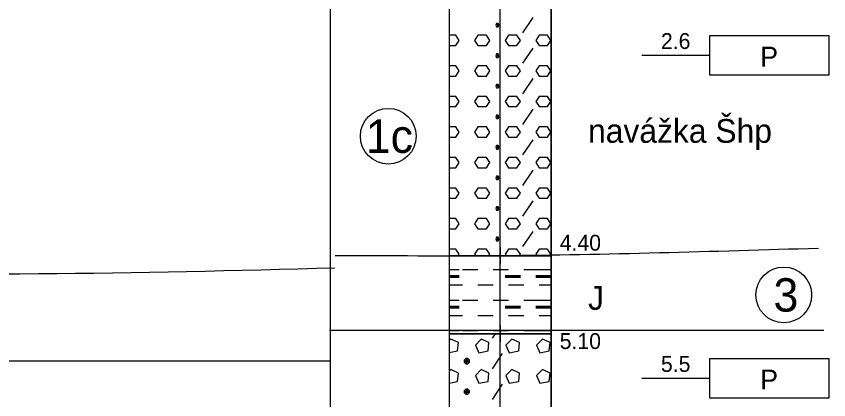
# Model space of a CAD drawing. Extents: x 3042 to 4120, y 576 to 2694.
# Drawn here: x 3283.76 to 3320.2, y 2407.17 to 2424.39 of the extents above; entities that cross this region are included whole.
import ezdxf

# ---------------------------------------------------------------- set-up
doc = ezdxf.new("R2010")
doc.units = 0
for name, color, linetype in [('18', 7, 'Continuous'), ('51', 7, 'Continuous'), ('52', 7, 'Continuous'), ('53', 7, 'Continuous'), ('56', 7, 'Continuous'), ('62', 7, 'Continuous'), ('komunikace', 7, 'Continuous'), ('pomocna', 7, 'Continuous'), ('rozhraní', 7, 'Continuous')]:
    doc.layers.add(name, color=color, linetype=linetype)

msp = doc.modelspace()

# ---------------------------------------------------------------- linework, layer by layer
at = {"layer": '18'}
msp.add_line((3305.467, 2385.632), (3305.467, 2435.632), dxfattribs=at)
at = {"layer": '51'}
for p, q in [((3306.484, 2423.644), (3306.941, 2424.33)), ((3306.484, 2422.273), (3306.941, 2422.959)), ((3306.484, 2420.901), (3306.941, 2421.587)), ((3306.484, 2419.53), (3306.941, 2420.215)), ((3306.484, 2418.158), (3306.941, 2418.844)), ((3306.484, 2416.786), (3306.941, 2417.472)), ((3306.484, 2415.415), (3306.941, 2416.101)), ((3306.484, 2414.043), (3306.941, 2414.729)), ((3303.181, 2413.015), (3303.627, 2413.015)), ((3303.779, 2413.015), (3304.465, 2413.015)), ((3305.151, 2413.015), (3305.836, 2413.015)), ((3306.522, 2413.015), (3307.208, 2413.015)), ((3307.056, 2413.015), (3307.741, 2413.015)), ((3303.181, 2412.748), (3303.627, 2412.748)), ((3303.181, 2412.71), (3303.627, 2412.71)), ((3303.181, 2412.672), (3303.627, 2412.672)), ((3305.684, 2412.748), (3306.37, 2412.748)), ((3305.684, 2412.71), (3306.37, 2412.71)), ((3305.684, 2412.672), (3306.37, 2412.672)), ((3307.056, 2412.748), (3307.741, 2412.748)), ((3307.056, 2412.71), (3307.741, 2412.71)), ((3307.056, 2412.672), (3307.741, 2412.672)), ((3303.181, 2412.329), (3303.779, 2412.329)), ((3304.465, 2412.329), (3305.151, 2412.329)), ((3305.836, 2412.329), (3306.522, 2412.329)), ((3307.208, 2412.329), (3307.753, 2412.329)), ((3303.181, 2411.643), (3303.627, 2411.643)), ((3303.779, 2411.643), (3304.465, 2411.643)), ((3305.151, 2411.643), (3305.836, 2411.643)), ((3306.522, 2411.643), (3307.208, 2411.643)), ((3307.056, 2411.643), (3307.741, 2411.643)), ((3303.181, 2411.376), (3303.627, 2411.376)), ((3303.181, 2411.338), (3303.627, 2411.338)), ((3303.181, 2411.3), (3303.627, 2411.3)), ((3305.684, 2411.376), (3306.37, 2411.376)), ((3305.684, 2411.338), (3306.37, 2411.338)), ((3305.684, 2411.3), (3306.37, 2411.3)), ((3307.056, 2411.376), (3307.741, 2411.376)), ((3307.056, 2411.338), (3307.741, 2411.338)), ((3307.056, 2411.3), (3307.741, 2411.3)), ((3303.181, 2410.957), (3303.779, 2410.957)), ((3304.465, 2410.957), (3305.151, 2410.957)), ((3305.836, 2410.957), (3306.522, 2410.957)), ((3307.208, 2410.957), (3307.753, 2410.957)), ((3303.181, 2410.271), (3303.627, 2410.271)), ((3303.779, 2410.271), (3304.465, 2410.271)), ((3305.112, 2409.928), (3305.248, 2410.132)), ((3305.151, 2410.271), (3305.836, 2410.271)), ((3306.522, 2410.271), (3307.208, 2410.271)), ((3307.056, 2410.271), (3307.741, 2410.271)), ((3305.112, 2408.557), (3305.57, 2409.243)), ((3303.969, 2408.785), (3303.969, 2409.014)), ((3305.112, 2407.185), (3305.57, 2407.871)), ((3303.969, 2407.414), (3303.969, 2407.642))]:
    msp.add_line(p, q, dxfattribs=at)
for points in [[(3303.181, 2413.632), (3307.753, 2413.632), (3307.753, 2425.132), (3303.181, 2425.132)], [(3303.181, 2410.132), (3307.753, 2410.132), (3307.753, 2413.632), (3303.181, 2413.632)], [(3303.181, 2391.632), (3307.753, 2391.632), (3307.753, 2410.132), (3303.181, 2410.132)]]:
    msp.add_lwpolyline(points, close=True, dxfattribs=at)
for points in [[(3305.303, 2424.064), (3305.265, 2423.987), (3305.303, 2423.911), (3305.379, 2423.911), (3305.417, 2423.987), (3305.379, 2424.064), (3305.303, 2424.064), (3305.379, 2423.911)], [(3303.181, 2423.073), (3303.474, 2423.073), (3303.627, 2423.302), (3303.474, 2423.53), (3303.181, 2423.53)], [(3304.465, 2423.073), (3304.846, 2423.073), (3304.998, 2423.302), (3304.846, 2423.53), (3304.465, 2423.53), (3304.312, 2423.302), (3304.465, 2423.073)], [(3305.836, 2423.073), (3306.217, 2423.073), (3306.37, 2423.302), (3306.217, 2423.53), (3305.836, 2423.53), (3305.684, 2423.302), (3305.836, 2423.073)], [(3307.208, 2423.073), (3307.589, 2423.073), (3307.741, 2423.302), (3307.589, 2423.53), (3307.208, 2423.53), (3307.056, 2423.302), (3307.208, 2423.073)], [(3305.303, 2422.692), (3305.265, 2422.616), (3305.303, 2422.54), (3305.379, 2422.54), (3305.417, 2422.616), (3305.379, 2422.692), (3305.303, 2422.692), (3305.379, 2422.54)], [(3303.181, 2421.701), (3303.474, 2421.701), (3303.627, 2421.93), (3303.474, 2422.159), (3303.181, 2422.159)], [(3304.465, 2421.701), (3304.846, 2421.701), (3304.998, 2421.93), (3304.846, 2422.159), (3304.465, 2422.159), (3304.312, 2421.93), (3304.465, 2421.701)], [(3305.836, 2421.701), (3306.217, 2421.701), (3306.37, 2421.93), (3306.217, 2422.159), (3305.836, 2422.159), (3305.684, 2421.93), (3305.836, 2421.701)], [(3307.208, 2421.701), (3307.589, 2421.701), (3307.741, 2421.93), (3307.589, 2422.159), (3307.208, 2422.159), (3307.056, 2421.93), (3307.208, 2421.701)], [(3305.303, 2421.32), (3305.265, 2421.244), (3305.303, 2421.168), (3305.379, 2421.168), (3305.417, 2421.244), (3305.379, 2421.32), (3305.303, 2421.32), (3305.379, 2421.168)], [(3303.181, 2420.33), (3303.474, 2420.33), (3303.627, 2420.558), (3303.474, 2420.787), (3303.181, 2420.787)], [(3304.465, 2420.33), (3304.846, 2420.33), (3304.998, 2420.558), (3304.846, 2420.787), (3304.465, 2420.787), (3304.312, 2420.558), (3304.465, 2420.33)], [(3305.836, 2420.33), (3306.217, 2420.33), (3306.37, 2420.558), (3306.217, 2420.787), (3305.836, 2420.787), (3305.684, 2420.558), (3305.836, 2420.33)], [(3307.208, 2420.33), (3307.589, 2420.33), (3307.741, 2420.558), (3307.589, 2420.787), (3307.208, 2420.787), (3307.056, 2420.558), (3307.208, 2420.33)], [(3305.303, 2419.949), (3305.265, 2419.873), (3305.303, 2419.796), (3305.379, 2419.796), (3305.417, 2419.873), (3305.379, 2419.949), (3305.303, 2419.949), (3305.379, 2419.796)], [(3303.181, 2418.958), (3303.474, 2418.958), (3303.627, 2419.187), (3303.474, 2419.415), (3303.181, 2419.415)], [(3304.465, 2418.958), (3304.846, 2418.958), (3304.998, 2419.187), (3304.846, 2419.415), (3304.465, 2419.415), (3304.312, 2419.187), (3304.465, 2418.958)], [(3305.836, 2418.958), (3306.217, 2418.958), (3306.37, 2419.187), (3306.217, 2419.415), (3305.836, 2419.415), (3305.684, 2419.187), (3305.836, 2418.958)], [(3307.208, 2418.958), (3307.589, 2418.958), (3307.741, 2419.187), (3307.589, 2419.415), (3307.208, 2419.415), (3307.056, 2419.187), (3307.208, 2418.958)], [(3305.303, 2418.577), (3305.265, 2418.501), (3305.303, 2418.425), (3305.379, 2418.425), (3305.417, 2418.501), (3305.379, 2418.577), (3305.303, 2418.577), (3305.379, 2418.425)], [(3303.181, 2417.587), (3303.474, 2417.587), (3303.627, 2417.815), (3303.474, 2418.044), (3303.181, 2418.044)], [(3304.465, 2417.587), (3304.846, 2417.587), (3304.998, 2417.815), (3304.846, 2418.044), (3304.465, 2418.044), (3304.312, 2417.815), (3304.465, 2417.587)], [(3305.836, 2417.587), (3306.217, 2417.587), (3306.37, 2417.815), (3306.217, 2418.044), (3305.836, 2418.044), (3305.684, 2417.815), (3305.836, 2417.587)], [(3307.208, 2417.587), (3307.589, 2417.587), (3307.741, 2417.815), (3307.589, 2418.044), (3307.208, 2418.044), (3307.056, 2417.815), (3307.208, 2417.587)], [(3305.303, 2417.206), (3305.265, 2417.129), (3305.303, 2417.053), (3305.379, 2417.053), (3305.417, 2417.129), (3305.379, 2417.206), (3305.303, 2417.206), (3305.379, 2417.053)], [(3303.181, 2416.215), (3303.474, 2416.215), (3303.627, 2416.444), (3303.474, 2416.672), (3303.181, 2416.672)], [(3304.465, 2416.215), (3304.846, 2416.215), (3304.998, 2416.444), (3304.846, 2416.672), (3304.465, 2416.672), (3304.312, 2416.444), (3304.465, 2416.215)], [(3305.836, 2416.215), (3306.217, 2416.215), (3306.37, 2416.444), (3306.217, 2416.672), (3305.836, 2416.672), (3305.684, 2416.444), (3305.836, 2416.215)], [(3307.208, 2416.215), (3307.589, 2416.215), (3307.741, 2416.444), (3307.589, 2416.672), (3307.208, 2416.672), (3307.056, 2416.444), (3307.208, 2416.215)], [(3305.303, 2415.834), (3305.265, 2415.758), (3305.303, 2415.682), (3305.379, 2415.682), (3305.417, 2415.758), (3305.379, 2415.834), (3305.303, 2415.834), (3305.379, 2415.682)], [(3303.181, 2414.843), (3303.474, 2414.843), (3303.627, 2415.072), (3303.474, 2415.301), (3303.181, 2415.301)], [(3304.465, 2414.843), (3304.846, 2414.843), (3304.998, 2415.072), (3304.846, 2415.301), (3304.465, 2415.301), (3304.312, 2415.072), (3304.465, 2414.843)], [(3305.836, 2414.843), (3306.217, 2414.843), (3306.37, 2415.072), (3306.217, 2415.301), (3305.836, 2415.301), (3305.684, 2415.072), (3305.836, 2414.843)], [(3307.208, 2414.843), (3307.589, 2414.843), (3307.741, 2415.072), (3307.589, 2415.301), (3307.208, 2415.301), (3307.056, 2415.072), (3307.208, 2414.843)], [(3305.303, 2414.462), (3305.265, 2414.386), (3305.303, 2414.31), (3305.379, 2414.31), (3305.417, 2414.386), (3305.379, 2414.462), (3305.303, 2414.462), (3305.379, 2414.31)], [(3303.581, 2413.632), (3303.627, 2413.7), (3303.474, 2413.929), (3303.181, 2413.929)], [(3304.953, 2413.632), (3304.998, 2413.7), (3304.846, 2413.929), (3304.465, 2413.929), (3304.312, 2413.7), (3304.358, 2413.632)], [(3306.324, 2413.632), (3306.37, 2413.7), (3306.217, 2413.929), (3305.836, 2413.929), (3305.684, 2413.7), (3305.729, 2413.632)], [(3307.696, 2413.632), (3307.741, 2413.7), (3307.589, 2413.929), (3307.208, 2413.929), (3307.056, 2413.7), (3307.101, 2413.632)], [(3303.181, 2409.29), (3303.55, 2409.357), (3303.588, 2409.738), (3303.246, 2409.89), (3303.181, 2409.826)], [(3304.35, 2409.624), (3304.503, 2409.281), (3304.922, 2409.357), (3304.96, 2409.738), (3304.617, 2409.89), (3304.35, 2409.624)], [(3305.722, 2409.624), (3305.874, 2409.281), (3306.294, 2409.357), (3306.332, 2409.738), (3305.989, 2409.89), (3305.722, 2409.624)], [(3307.094, 2409.624), (3307.246, 2409.281), (3307.665, 2409.357), (3307.703, 2409.738), (3307.36, 2409.89), (3307.094, 2409.624)], [(3303.931, 2409.014), (3303.855, 2408.938), (3303.855, 2408.862), (3303.931, 2408.785), (3304.008, 2408.785), (3304.084, 2408.862), (3304.084, 2408.938), (3304.008, 2409.014), (3303.931, 2409.014), (3304.084, 2408.862), (3303.855, 2408.862), (3304.008, 2409.014)], [(3303.181, 2407.918), (3303.55, 2407.985), (3303.588, 2408.366), (3303.246, 2408.519), (3303.181, 2408.454)], [(3304.35, 2408.252), (3304.503, 2407.909), (3304.922, 2407.985), (3304.96, 2408.366), (3304.617, 2408.519), (3304.35, 2408.252)], [(3305.722, 2408.252), (3305.874, 2407.909), (3306.294, 2407.985), (3306.332, 2408.366), (3305.989, 2408.519), (3305.722, 2408.252)], [(3307.094, 2408.252), (3307.246, 2407.909), (3307.665, 2407.985), (3307.703, 2408.366), (3307.36, 2408.519), (3307.094, 2408.252)], [(3303.931, 2407.642), (3303.855, 2407.566), (3303.855, 2407.49), (3303.931, 2407.414), (3304.008, 2407.414), (3304.084, 2407.49), (3304.084, 2407.566), (3304.008, 2407.642), (3303.931, 2407.642), (3304.084, 2407.49), (3303.855, 2407.49), (3304.008, 2407.642)]]:
    msp.add_lwpolyline(points, dxfattribs=at)
at = {"layer": '53'}
for p, q in [((3303.181, 2435.632), (3303.181, 2385.632)), ((3307.753, 2435.632), (3307.753, 2385.632)), ((3303.181, 2413.632), (3307.753, 2413.632)), ((3303.181, 2410.132), (3307.753, 2410.132))]:
    msp.add_line(p, q, dxfattribs=at)
at = {"layer": '56'}
for p, q in [((3305.467, 2414.013), (3305.467, 2413.251)), ((3305.086, 2413.632), (3305.848, 2413.632)), ((3305.467, 2410.513), (3305.467, 2409.751)), ((3305.086, 2410.132), (3305.848, 2410.132))]:
    msp.add_line(p, q, dxfattribs=at)
at = {"layer": '62'}
for p, q in [((3311.817, 2422.632), (3314.865, 2422.632)), ((3311.817, 2408.132), (3314.865, 2408.132))]:
    msp.add_line(p, q, dxfattribs=at)
for points in [[(3320.199, 2421.743), (3314.865, 2421.743), (3314.865, 2423.521), (3320.199, 2423.521), (3320.199, 2421.743)], [(3320.199, 2407.243), (3314.865, 2407.243), (3314.865, 2409.021), (3320.199, 2409.021), (3320.199, 2407.243)]]:
    msp.add_lwpolyline(points, dxfattribs=at)
at = {"layer": 'komunikace'}
for q in [(3297.857, 2425.628), (3225.527, 2408.901)]:
    msp.add_line((3297.857, 2408.901), q, dxfattribs=at)
at = {"layer": 'pomocna'}
for p, q in [((3305.467, 2385.515), (3305.467, 2438.865)), ((3297.857, 2383.732), (3297.857, 2430.382)), ((3305.467, 2383.732), (3305.467, 2430.382))]:
    msp.add_line(p, q, dxfattribs=at)
at = {"layer": 'rozhraní'}
for centre in [(3300.446, 2419.001), (3318.182, 2411.874)]:
    msp.add_circle(centre, 1.25, dxfattribs=at)
for points in [[(3225.377, 2415.317), (3242.269, 2415.317), (3271.471, 2413.09), (3298.055, 2413.09)], [(3319.735, 2413.963), (3305.467, 2413.632), (3298.071, 2413.632)], [(3319.98, 2410.274), (3305.467, 2410.271), (3297.807, 2410.271)]]:
    msp.add_spline(points, degree=3, dxfattribs=at)

# ---------------------------------------------------------------- texts
at = {"layer": '52'}
for s, height, p in [('navážka Šhp', 1.0668, (3309.404, 2418.704)), ('4.40', 0.7112, (3308.134, 2413.862)), ('J', 1.067, (3309.404, 2411.204)), ('5.10', 0.7112, (3308.134, 2409.446))]:
    msp.add_text(s, height=height, dxfattribs=at).set_placement(p)
at = {"layer": '62'}
for s, height, p in [('2.6', 0.7112, (3312.674, 2422.917)), ('P', 0.889, (3317.13, 2422.13)), ('5.5', 0.7112, (3312.674, 2408.417)), ('P', 0.889, (3317.13, 2407.63))]:
    msp.add_text(s, height=height, dxfattribs=at).set_placement(p)
at = {"layer": 'rozhraní'}
for s, p in [('1c', (3299.436, 2418.251)), ('3', (3317.72, 2411.124))]:
    msp.add_text(s, height=1.5, dxfattribs=at).set_placement(p)

doc.saveas('drawing.dxf')
